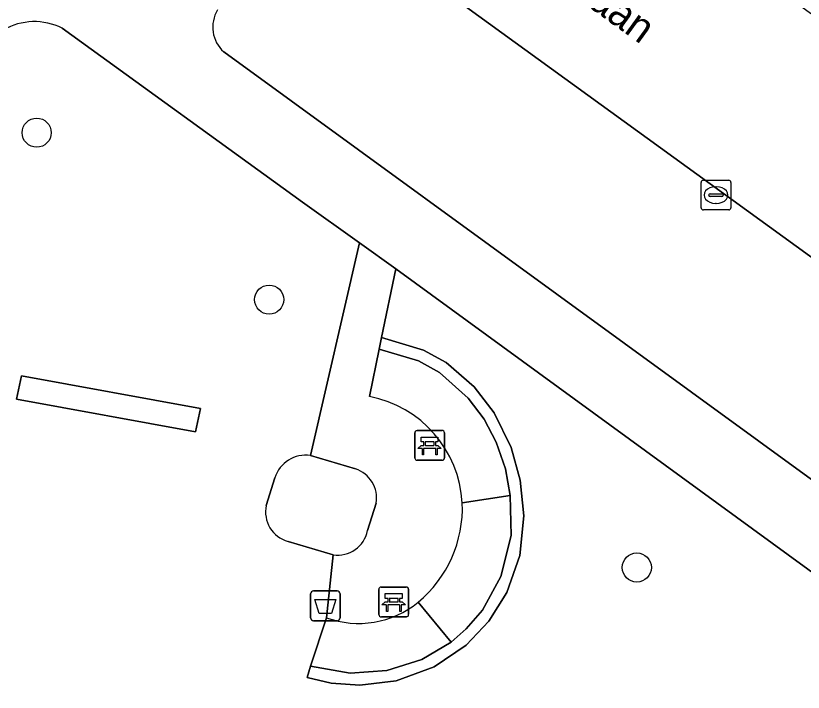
# Model space of a CAD drawing. Extents: x 159039 to 160102, y 381214 to 382524.
# Drawn here: x 159672.36 to 159698.83, y 382271.94 to 382294.68 of the extents above; entities that cross this region are included whole.
import ezdxf

# ---------------------------------------------------------------- set-up
doc = ezdxf.new("R2010")
doc.units = 0
for name, color, linetype in [('IMGEO_Afvalbak', 7, 'Continuous'), ('IMGEO_Bank', 7, 'Continuous'), ('IMGEO_Boom', 7, 'Continuous'), ('IMGEO_Groenvoorziening', 7, 'Continuous'), ('IMGEO_Haag', 7, 'Continuous'), ('IMGEO_Kolk', 7, 'Continuous'), ('IMGEO_Openbare_ruimte_label', 7, 'Continuous'), ('IMGEO_Parkeervlak_open', 7, 'Continuous'), ('IMGEO_Rijbaan_lokaal_open', 7, 'Continuous'), ('IMGEO_Voetpad_open', 7, 'Continuous')]:
    doc.layers.add(name, color=color, linetype=linetype)

msp = doc.modelspace()

# ---------------------------------------------------------------- linework, layer by layer
at = {"layer": 'IMGEO_Afvalbak'}
for p, q in [((159682.373, 382275.34), (159683.163, 382275.34)), ((159683.163, 382275.34), (159682.373, 382275.34)), ((159682.273, 382274.44), (159682.273, 382275.24)), ((159682.273, 382275.24), (159682.273, 382274.44)), ((159683.263, 382275.24), (159683.263, 382274.44)), ((159683.263, 382274.44), (159683.263, 382275.24)), ((159683.163, 382274.34), (159682.373, 382274.34)), ((159682.373, 382274.34), (159683.163, 382274.34))]:
    msp.add_line(p, q, dxfattribs=at)
msp.add_lwpolyline([(159682.416, 382275.054), (159683.12, 382275.054), (159682.971, 382274.584), (159682.565, 382274.584), (159682.416, 382275.054)], dxfattribs=at)
for centre, start, end in [((159682.373, 382275.24), 90, 180), ((159682.373, 382275.24), 90, 180), ((159683.163, 382275.24), 0, 90), ((159683.163, 382275.24), 360, 90), ((159682.373, 382274.44), 180, 270), ((159682.373, 382274.44), 180, 270), ((159683.163, 382274.44), 270, 0), ((159683.163, 382274.44), 270, 0)]:
    msp.add_arc(centre, 0.1, start, end, dxfattribs=at)
at = {"layer": 'IMGEO_Bank'}
for p, q in [((159685.774, 382279.81), (159685.774, 382280.651)), ((159685.774, 382280.651), (159685.774, 382279.81)), ((159685.849, 382280.735), (159686.69, 382280.735)), ((159686.69, 382280.735), (159685.849, 382280.735)), ((159686.774, 382280.66), (159686.774, 382279.819)), ((159686.774, 382279.819), (159686.774, 382280.66)), ((159686.083, 382280.241), (159686.083, 382280.347)), ((159686.127, 382280.347), (159686.127, 382280.241)), ((159686.415, 382280.353), (159686.133, 382280.353)), ((159686.421, 382280.241), (159686.421, 382280.347)), ((159686.465, 382280.347), (159686.465, 382280.241)), ((159686.471, 382280.133), (159686.078, 382280.133)), ((159686.133, 382280.235), (159686.415, 382280.235)), ((159686.699, 382279.735), (159685.858, 382279.735)), ((159685.858, 382279.735), (159686.699, 382279.735)), ((159684.566, 382274.547), (159684.566, 382275.388)), ((159684.566, 382275.388), (159684.566, 382274.547)), ((159684.641, 382275.472), (159685.482, 382275.472)), ((159685.482, 382275.472), (159684.641, 382275.472)), ((159685.566, 382275.397), (159685.566, 382274.556)), ((159685.566, 382274.556), (159685.566, 382275.397)), ((159684.875, 382274.978), (159684.875, 382275.084)), ((159684.919, 382275.084), (159684.919, 382274.978)), ((159685.207, 382275.09), (159684.925, 382275.09)), ((159685.213, 382274.978), (159685.213, 382275.084)), ((159685.257, 382275.084), (159685.257, 382274.978)), ((159685.263, 382274.87), (159684.87, 382274.87)), ((159684.925, 382274.972), (159685.207, 382274.972)), ((159685.491, 382274.472), (159684.65, 382274.472)), ((159684.65, 382274.472), (159685.491, 382274.472))]:
    msp.add_line(p, q, dxfattribs=at)
for points in [[(159686.077, 382280.353), (159685.991, 382280.353), (159685.991, 382280.514), (159686.554, 382280.514), (159686.554, 382280.353), (159686.471, 382280.353)], [(159686.021, 382280.133), (159685.879, 382280.133), (159685.991, 382280.235), (159686.077, 382280.235)], [(159686.071, 382280.126), (159686.071, 382279.919), (159686.028, 382279.919), (159686.028, 382280.126)], [(159686.471, 382280.235), (159686.554, 382280.235), (159686.666, 382280.133), (159686.527, 382280.133)], [(159686.521, 382280.126), (159686.521, 382279.919), (159686.477, 382279.919), (159686.477, 382280.126)], [(159684.869, 382275.09), (159684.783, 382275.09), (159684.783, 382275.251), (159685.346, 382275.251), (159685.346, 382275.09), (159685.263, 382275.09)], [(159684.813, 382274.87), (159684.671, 382274.87), (159684.783, 382274.972), (159684.869, 382274.972)], [(159684.863, 382274.863), (159684.863, 382274.656), (159684.82, 382274.656), (159684.82, 382274.863)], [(159685.263, 382274.972), (159685.346, 382274.972), (159685.458, 382274.87), (159685.319, 382274.87)], [(159685.313, 382274.863), (159685.313, 382274.656), (159685.269, 382274.656), (159685.269, 382274.863)]]:
    msp.add_lwpolyline(points, dxfattribs=at)
for centre, radius, start, end in [((159685.852, 382280.657), 0.0779, 92.4484, 184.2845), ((159685.852, 382280.657), 0.0779, 92.4484, 184.2845), ((159686.696, 382280.657), 0.0779, 2.4484, 94.2845), ((159686.696, 382280.657), 0.0779, 2.4484, 94.2845), ((159686.076, 382280.346), 0.00671, 2.8957, 87.1043), ((159686.133, 382280.346), 0.00671, 92.8957, 177.1043), ((159686.415, 382280.346), 0.00671, 2.8957, 87.1043), ((159686.472, 382280.346), 0.00671, 92.8957, 177.1043), ((159686.021, 382280.126), 0.00671, 2.8957, 87.1043), ((159686.078, 382280.126), 0.00671, 92.8957, 177.1043), ((159686.076, 382280.242), 0.00671, 272.8957, 357.1043), ((159686.133, 382280.242), 0.00671, 182.8957, 267.1043), ((159686.415, 382280.242), 0.00671, 272.8957, 357.1043), ((159686.472, 382280.242), 0.00671, 182.8957, 267.1043), ((159686.47, 382280.126), 0.00671, 2.8957, 87.1043), ((159686.527, 382280.126), 0.00671, 92.8957, 177.1043), ((159685.852, 382279.813), 0.0779, 182.4484, 274.2845), ((159685.852, 382279.813), 0.0779, 182.4484, 274.2845), ((159686.696, 382279.813), 0.0779, 272.4484, 4.2845), ((159686.696, 382279.813), 0.0779, 272.4484, 4.2845), ((159684.644, 382275.394), 0.0779, 92.4484, 184.2845), ((159684.644, 382275.394), 0.0779, 92.4484, 184.2845), ((159685.488, 382275.394), 0.0779, 2.4484, 94.2845), ((159685.488, 382275.394), 0.0779, 2.4484, 94.2845), ((159684.868, 382275.083), 0.00671, 2.8957, 87.1043), ((159684.925, 382275.083), 0.00671, 92.8957, 177.1043), ((159685.207, 382275.083), 0.00671, 2.8957, 87.1043), ((159685.264, 382275.083), 0.00671, 92.8957, 177.1043), ((159684.813, 382274.863), 0.00671, 2.8957, 87.1043), ((159684.87, 382274.863), 0.00671, 92.8957, 177.1043), ((159684.868, 382274.979), 0.00671, 272.8957, 357.1043), ((159684.925, 382274.979), 0.00671, 182.8957, 267.1043), ((159685.207, 382274.979), 0.00671, 272.8957, 357.1043), ((159685.264, 382274.979), 0.00671, 182.8957, 267.1043), ((159685.262, 382274.863), 0.00671, 2.8957, 87.1043), ((159685.319, 382274.863), 0.00671, 92.8957, 177.1043), ((159684.644, 382274.55), 0.0779, 182.4484, 274.2845), ((159684.644, 382274.55), 0.0779, 182.4484, 274.2845), ((159685.488, 382274.55), 0.0779, 272.4484, 4.2845), ((159685.488, 382274.55), 0.0779, 272.4484, 4.2845)]:
    msp.add_arc(centre, radius, start, end, dxfattribs=at)
at = {"layer": 'IMGEO_Boom'}
for centre in [(159673.064, 382290.746), (159680.878, 382285.135), (159693.237, 382276.13)]:
    msp.add_circle(centre, 0.489, dxfattribs=at)
at = {"layer": 'IMGEO_Groenvoorziening'}
for points in [[(159682.266, 382279.895), (159683.915, 382287.039), (159682, 382288.405), (159673.923, 382294.255)], [(159704.98, 382271.703), (159685.136, 382286.168), (159684.657, 382283.856), (159686.067, 382283.437), (159686.834, 382283.02), (159687.766, 382282.198), (159688.439, 382281.327), (159689.017, 382280.168), (159689.314, 382279.07), (159689.44, 382277.863), (159689.306, 382276.529), (159688.87, 382275.292), (159688.267, 382274.33), (159687.502, 382273.523), (159686.427, 382272.792), (159685.152, 382272.319), (159683.93, 382272.169), (159682.959, 382272.238), (159682.154, 382272.433), (159682.265, 382272.817), (159682.801, 382274.441)], [(159687.371, 382278.303), (159688.98, 382278.551), (159688.824, 382279.446), (159688.511, 382280.347), (159688.102, 382281.111), (159687.567, 382281.822), (159686.607, 382282.69), (159685.902, 382283.072), (159684.576, 382283.466), (159684.247, 382281.881)], [(159683.778, 382279.448), (159682.266, 382279.895)], [(159680.782, 382278.218), (159681.07, 382279.143)], [(159681.07, 382279.143), (159680.782, 382278.218)], [(159685.883, 382274.96), (159686.995, 382273.624), (159687.505, 382274.069), (159688.046, 382274.699), (159688.671, 382275.828), (159689.012, 382277.2), (159688.98, 382278.551), (159687.371, 382278.303)], [(159684.19, 382277.369), (159684.478, 382278.294)], [(159682.801, 382274.441), (159683.027, 382276.558), (159681.515, 382277.005)], [(159681.515, 382277.005), (159683.027, 382276.558)], [(159682.801, 382274.441), (159682.265, 382272.817), (159683.601, 382272.572), (159684.84, 382272.662), (159686.011, 382273.035), (159686.995, 382273.624), (159685.883, 382274.96)]]:
    msp.add_lwpolyline(points, dxfattribs=at)
for points in [[(159684.576, 382283.466), (159685.902, 382283.072), (159686.607, 382282.69), (159687.567, 382281.822), (159688.102, 382281.111), (159688.511, 382280.347), (159688.824, 382279.446), (159688.98, 382278.551), (159689.012, 382277.2), (159688.671, 382275.828), (159688.046, 382274.699), (159687.505, 382274.069), (159686.995, 382273.624), (159686.011, 382273.035), (159684.84, 382272.662), (159683.601, 382272.572), (159682.265, 382272.817), (159682.154, 382272.433), (159682.959, 382272.238), (159683.93, 382272.169), (159685.152, 382272.319), (159686.427, 382272.792), (159687.502, 382273.523), (159688.267, 382274.33), (159688.87, 382275.292), (159689.306, 382276.529), (159689.44, 382277.863), (159689.314, 382279.07), (159689.017, 382280.168), (159688.439, 382281.327), (159687.766, 382282.198), (159686.834, 382283.02), (159686.067, 382283.437), (159684.657, 382283.856)], [(159678.571, 382281.476), (159672.559, 382282.575), (159672.39, 382281.792), (159678.402, 382280.694)], [(159672.39, 382281.792), (159672.559, 382282.575), (159678.571, 382281.476), (159678.402, 382280.694)]]:
    msp.add_lwpolyline(points, close=True, dxfattribs=at)
for centre, radius, start, end in [((159672.988, 382292.423), 2.057, 62.9541, 120.463), ((159683.509, 382278.084), 3.868, 3.2419, 79.0074), ((159682.112, 382278.813), 1.093, 81.9097, 162.4106), ((159682.112, 382278.813), 1.093, 81.9097, 162.4106), ((159683.448, 382278.458), 1.043, 350.9382, 71.5426), ((159681.79, 382277.999), 1.032, 167.7519, 254.5361), ((159681.79, 382277.999), 1.032, 167.7519, 254.5361), ((159683.259, 382278.13), 4.115, 309.6083, 2.4031), ((159683.178, 382277.58), 1.034, 261.5827, 348.1961), ((159683.884, 382277.419), 3.169, 250.0091, 309.1084)]:
    msp.add_arc(centre, radius, start, end, dxfattribs=at)
at = {"layer": 'IMGEO_Haag'}
for points in [[(159684.576, 382283.466), (159685.902, 382283.072), (159686.607, 382282.69), (159687.567, 382281.822), (159688.102, 382281.111), (159688.511, 382280.347), (159688.824, 382279.446), (159688.98, 382278.551), (159689.012, 382277.2), (159688.671, 382275.828), (159688.046, 382274.699), (159687.505, 382274.069), (159686.995, 382273.624), (159686.011, 382273.035), (159684.84, 382272.662), (159683.601, 382272.572), (159682.265, 382272.817), (159682.154, 382272.433), (159682.959, 382272.238), (159683.93, 382272.169), (159685.152, 382272.319), (159686.427, 382272.792), (159687.502, 382273.523), (159688.267, 382274.33), (159688.87, 382275.292), (159689.306, 382276.529), (159689.44, 382277.863), (159689.314, 382279.07), (159689.017, 382280.168), (159688.439, 382281.327), (159687.766, 382282.198), (159686.834, 382283.02), (159686.067, 382283.437), (159684.657, 382283.856)], [(159678.571, 382281.476), (159672.559, 382282.575), (159672.39, 382281.792), (159678.402, 382280.694)]]:
    msp.add_lwpolyline(points, close=True, dxfattribs=at)
at = {"layer": 'IMGEO_Kolk'}
for p, q in [((159695.399, 382288.223), (159695.399, 382289.075)), ((159695.474, 382289.149), (159696.326, 382289.149)), ((159696.4, 382289.075), (159696.4, 382288.223)), ((159695.887, 382288.929), (159695.912, 382288.929)), ((159695.658, 382288.643), (159695.658, 382288.655)), ((159696.096, 382288.606), (159695.698, 382288.606)), ((159695.701, 382288.692), (159696.099, 382288.692)), ((159696.142, 382288.655), (159696.142, 382288.643)), ((159695.91, 382288.369), (159695.885, 382288.369)), ((159696.326, 382288.149), (159695.474, 382288.149))]:
    msp.add_line(p, q, dxfattribs=at)
for points in [[(159695.399, 382288.223), (159695.399, 382289.075)], [(159695.474, 382289.149), (159696.326, 382289.149)], [(159696.4, 382289.075), (159696.4, 382288.223)], [(159696.326, 382288.149), (159695.474, 382288.149)]]:
    msp.add_lwpolyline(points, dxfattribs=at)
for centre, radius, start, end in [((159695.476, 382289.073), 0.0765, 91.552, 178.448), ((159695.476, 382289.073), 0.0765, 91.552, 178.448), ((159696.324, 382289.073), 0.0765, 1.552, 88.448), ((159696.324, 382289.073), 0.0765, 1.552, 88.448), ((159695.698, 382288.652), 0.0403, 85.8775, 175.7526), ((159695.695, 382288.642), 0.0366, 178.938, 274.7102), ((159696.099, 382288.649), 0.043, 264.8664, 352.4533), ((159696.103, 382288.654), 0.0386, 1.7309, 96.639), ((159695.476, 382288.225), 0.0765, 181.552, 268.448), ((159695.476, 382288.225), 0.0765, 181.552, 268.448), ((159696.324, 382288.225), 0.0765, 271.552, 358.448), ((159696.324, 382288.225), 0.0765, 271.552, 358.448)]:
    msp.add_arc(centre, radius, start, end, dxfattribs=at)
for centre, major_axis, ratio, start_param, end_param in [((159695.886, 382288.649), (-0.387, 0.002), 0.722429, 4.712389, 7.853982), ((159695.911, 382288.649), (-0.39, 0.002), 0.717154, 1.570796, 4.712389)]:
    msp.add_ellipse(centre, major_axis=major_axis, ratio=ratio, start_param=start_param, end_param=end_param, dxfattribs=at)
at = {"layer": 'IMGEO_Parkeervlak_open'}
for points in [[(159712.158, 382277.101), (159680.481, 382300.076)], [(159679.35, 382293.459), (159706.272, 382273.881)]]:
    msp.add_lwpolyline(points, dxfattribs=at)
msp.add_arc((159680.111, 382294.292), 1.128, 148.9226, 227.5642, dxfattribs=at)
at = {"layer": 'IMGEO_Rijbaan_lokaal_open'}
msp.add_lwpolyline([(159678.772, 382301.249), (159680.481, 382300.076), (159712.158, 382277.101), (159715.775, 382282.63), (159707.146, 382288.894), (159694.977, 382297.739), (159685.99, 382304.269), (159682.6, 382306.725), (159680.929, 382307.827), (159679.602, 382308.506)], dxfattribs=at)
at = {"layer": 'IMGEO_Voetpad_open'}
for points in [[(159673.923, 382294.255), (159682, 382288.405), (159683.915, 382287.039), (159685.136, 382286.168), (159704.98, 382271.703)], [(159706.272, 382273.881), (159679.35, 382293.459)], [(159684.247, 382281.881), (159684.576, 382283.466), (159684.657, 382283.856), (159685.136, 382286.168), (159683.915, 382287.039), (159682.266, 382279.895), (159683.778, 382279.448)], [(159684.478, 382278.294), (159684.19, 382277.369)], [(159683.027, 382276.558), (159682.801, 382274.441)]]:
    msp.add_lwpolyline(points, dxfattribs=at)
for centre, radius, start, end in [((159680.111, 382294.292), 1.128, 148.9226, 227.5642), ((159672.988, 382292.423), 2.057, 62.9541, 120.463), ((159683.509, 382278.084), 3.868, 3.2419, 79.0074), ((159683.448, 382278.458), 1.043, 350.9382, 71.5426), ((159683.259, 382278.13), 4.115, 309.6083, 2.4031), ((159683.178, 382277.58), 1.034, 261.5827, 348.1961), ((159683.884, 382277.419), 3.169, 250.0091, 309.1084)]:
    msp.add_arc(centre, radius, start, end, dxfattribs=at)

# ---------------------------------------------------------------- texts
at = {"layer": 'IMGEO_Openbare_ruimte_label'}
msp.add_text('Telemannlaan', height=1, rotation=324.1159, dxfattribs=at).set_placement((159686.509, 382298.671))

doc.saveas('drawing.dxf')
